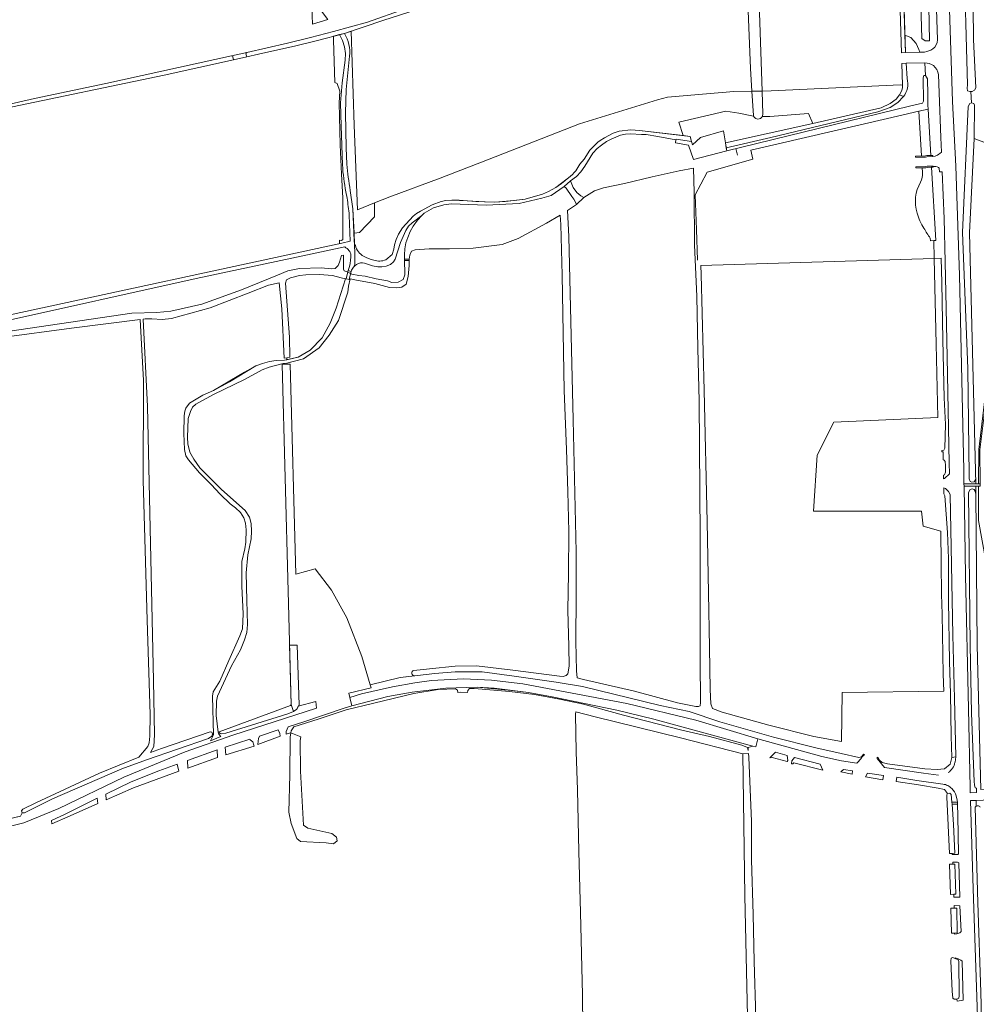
# Model space of a CAD drawing. Header units: metres. Extents: x 209813 to 223847, y 571801 to 587119.
# Tile 313 of 656: x 221085 to 221449, y 576456 to 576831. Entities that reach past the tile are written whole.
import ezdxf

# ---------------------------------------------------------------- set-up
doc = ezdxf.new("R2010")
doc.units = ezdxf.units.M
for name, color, linetype, lineweight in [('B-RO-GK-BESCHOEIING-G', 8, 'GK-BESCHOEIING', 0), ('B-RO-GK-KADEMUUR-G', 8, 'Continuous', 0), ('B-RO-GR-BEPLANTING_CULTUUR_BOSPLANTSOEN-GV', 8, 'Continuous', 0), ('B-RO-GR-BEPLANTING_CULTUUR_HEESTERS-GV', 8, 'Continuous', 0), ('B-RO-GR-BOS_GEMENGD-GV', 8, 'Continuous', 0), ('B-RO-GR-GRAS-GV', 8, 'Continuous', 0), ('B-RO-IE-TERREINAFSCHEIDING_KUNSTMATIG_MUUR-GV', 8, 'Continuous', 0), ('B-RO-KW-KUNSTWERK_DEK-GV', 8, 'Continuous', 0), ('B-RO-KW-KUNSTWERK_STUW-G', 8, 'Continuous', 0), ('B-RO-KW-KUNSTWERK_STUW-GV', 8, 'Continuous', 0), ('B-RO-OG-TERREIN_CULTUURSCHEIDING-GV', 8, 'Continuous', 0), ('B-RO-OG-WATER_GREPPEL-GV', 8, 'Continuous', 0), ('B-RO-OG-WEG-GV', 8, 'Continuous', 0), ('B-RO-VH-VERHARDING_HALFVERHARDING-GV', 8, 'Continuous', 0), ('B-RO-VH-VERHARDING_OPEN-GV', 8, 'Continuous', 0), ('B-RO-VH-VERHARDING_PUIN-GV', 8, 'Continuous', 0), ('B-RO-VH-VERHARDING_STRAATBAKSTEEN-GV', 8, 'Continuous', 0), ('B-RO-VH-VERHARDING_TEGEL-GV', 8, 'Continuous', 0)]:
    doc.layers.add(name, color=color, linetype=linetype, lineweight=lineweight)
doc.linetypes.add('GK-BESCHOEIING', pattern='A,30,-5,[1,NLCS.shx,S=1,R=0,X=0,Y=0],-5', length=40)

msp = doc.modelspace()

# ---------------------------------------------------------------- linework, layer by layer
at = {"layer": 'B-RO-GK-BESCHOEIING-G', "flags": 128}
for points in [[(221440.095, 576513.291), (221439.086, 576513.231), (221438.096, 576534.784), (221438.017, 576535.57), (221438.222, 576536.002)], [(221440.691, 576497.717), (221439.511, 576497.695), (221439.129, 576509.273), (221440.348, 576509.256)], [(221440.956, 576482.963), (221439.823, 576482.945), (221439.646, 576492.399), (221440.881, 576492.392)], [(221441.929, 576457.744), (221440.842, 576457.75), (221440.309, 576458.104), (221440.091, 576460.745), (221439.643, 576472.323), (221439.7, 576473.425), (221440.235, 576473.622), (221441.298, 576473.184)]]:
    msp.add_lwpolyline(points, dxfattribs=at)
at = {"layer": 'B-RO-GK-KADEMUUR-G', "flags": 128}
for points in [[(221430.919, 576797.128), (221427.336, 576796.299)], [(221431.983, 576779.388), (221430.919, 576797.128)], [(221415.474, 576793.543), (221363.335, 576781.464)], [(221427.336, 576796.299), (221415.474, 576793.543)], [(221427.336, 576796.299), (221428.377, 576779.246)], [(221363.335, 576781.464), (221364.107, 576778.096), (221346.696, 576773.079), (221344.312, 576768.507)], [(221428.78, 576772.896), (221428.68, 576774.805)], [(221432.253, 576774.935), (221433.931, 576747.05)], [(221344.312, 576768.507), (221342.194, 576764.445), (221342.605, 576751.166), (221343.062, 576739.469)], [(221433.123, 576747.002), (221431.839, 576746.926), (221431.765, 576747.962)], [(221433.931, 576747.05), (221433.123, 576747.002)]]:
    msp.add_lwpolyline(points, dxfattribs=at)
at = {"layer": 'B-RO-GK-KADEMUUR-G'}
for points in [[(221428.04, 576769.297, 0.1165151), (221428.78, 576772.896)], [(221426.755, 576757.474, -0.2073315), (221428.04, 576769.297)], [(221429.354, 576751.67, -0.0841898), (221426.755, 576757.474)], [(221431.765, 576747.962, -0.0319232), (221429.354, 576751.67)]]:
    msp.add_lwpolyline(points, format="xyb", dxfattribs=at)
at = {"layer": 'B-RO-GR-BEPLANTING_CULTUUR_BOSPLANTSOEN-GV', "flags": 128}
for points in [[(221202.118, 576831.25), (221199.692, 576834.53), (221198.297, 576837.806), (221197.862, 576839.355), (221197.298, 576842.929), (221197.442, 576851.868), (221197.817, 576859.69), (221199.449, 576869.415), (221199.831, 576873.715), (221199.83, 576875.835), (221199.606, 576877.956), (221198.652, 576882.648), (221197.281, 576891.438), (221195.325, 576900.839), (221194.771, 576905.735), (221194.007, 576905.82), (221193.799, 576905.801), (221194.693, 576879.181), (221194.979, 576869.704), (221196.153, 576832.84), (221196.288, 576829.475)], [(221450.164, 576654.201), (221450.223, 576667.277), (221455.592, 576712.37), (221454.274, 576754.377), (221452.847, 576784.25), (221448.429, 576785.915), (221446.71, 576749.952), (221449.058, 576654.206)], [(221449.147, 576650.349), (221449.657, 576592.714), (221450.974, 576537.673), (221456.964, 576537.775), (221458.134, 576602.18), (221452.917, 576624.721), (221450.102, 576640.276), (221450.161, 576653.339), (221449.079, 576653.336)]]:
    msp.add_lwpolyline(points, close=True, dxfattribs=at)
for points in [[(221210.71, 576766.095), (221211.629, 576759.098), (221212.143, 576749.785), (221214.206, 576750.129), (221219.988, 576756.11), (221219.988, 576761.383), (221213.405, 576758.765), (221212.197, 576790.997), (221211.061, 576826.835), (221208.471, 576825.954)], [(221206.609, 576825.584), (221204.284, 576824.953), (221204.313, 576823.46), (221204.821, 576807.278), (221205.643, 576806.908), (221206.675, 576803.955), (221206.423, 576799.481), (221206.843, 576783.546), (221207.399, 576772.327), (221207.805, 576763.272), (221207.897, 576747.377), (221207.312, 576747.041), (221206.592, 576747.215), (221206.629, 576745.86), (221207.469, 576746.042)], [(221207.73, 576775.835), (221207.201, 576790.744), (221207.005, 576799.554), (221207.561, 576807.171), (221208.704, 576815.788)], [(221210.446, 576817.282), (221209.139, 576804.581), (221208.832, 576795.718), (221209.194, 576782.331), (221209.426, 576776.174)], [(221423.871, 576798.189), (221428.773, 576799.38), (221429.177, 576800.19), (221429.098, 576809.099), (221429.311, 576809.926), (221429.995, 576809.983), (221429.665, 576814.765), (221422.609, 576814.585), (221422.894, 576808.758)], [(221421.499, 576801.874), (221419.404, 576799.64), (221416.528, 576797.723), (221411.793, 576796.044), (221370.981, 576786.276), (221353.987, 576782.313), (221354.154, 576781.254), (221423.871, 576798.189)], [(221209.457, 576763.219), (221209.021, 576765.615)], [(221207.469, 576746.042), (221210.609, 576746.765), (221210.302, 576756.63)], [(221231.407, 576739.896), (221231.371, 576741.601), (221231.484, 576743.911), (221231.914, 576746.187), (221232.583, 576748.222), (221233.57, 576750.398), (221234.717, 576752.509), (221236.327, 576754.777), (221238.026, 576756.558), (221234.328, 576753.819), (221232.948, 576752.538), (221231.9, 576750.841), (221229.907, 576746.202), (221227.864, 576739.859), (221227.226, 576738.909), (221226.081, 576737.879), (221224.411, 576737.244), (221222.745, 576736.959), (221221.165, 576736.972), (221219.235, 576737.366), (221216.174, 576738.341)], [(221209.865, 576743.641), (221209.467, 576743.981), (221209.026, 576744.265), (221208.623, 576744.572), (221194.4, 576741.597), (221152.009, 576732.564), (221076.526, 576715.754)], [(221076.546, 576711.866), (221127.484, 576719.355), (221136.935, 576719.574), (221142.325, 576720.061), (221154.074, 576722.765), (221169.268, 576728.265), (221182.934, 576733.839), (221186.929, 576735.42), (221191.318, 576736.345), (221199.591, 576736.604), (221203.604, 576736.24), (221204.896, 576736.39), (221206.051, 576737.497), (221206.618, 576738.72), (221207.353, 576741.249), (221208.072, 576741.403), (221208.113, 576736.048), (221208.427, 576735.424), (221209.556, 576735.082), (221209.721, 576734.989)], [(221211.031, 576735.25), (221209.847, 576735.544), (221209.721, 576734.989), (221211.238, 576734.129), (221214.023, 576733.631), (221216.412, 576733.391), (221220.565, 576732.452), (221224.909, 576731.624), (221226.594, 576731.054), (221229.001, 576731.085), (221230.825, 576732.187), (221231.476, 576733.967), (221231.407, 576739.896)], [(221209.847, 576735.544), (221210.413, 576737.111)], [(221213.087, 576737.867), (221212.42, 576737.318), (221211.934, 576736.812)]]:
    msp.add_lwpolyline(points, dxfattribs=at)
at = {"layer": 'B-RO-GR-BEPLANTING_CULTUUR_BOSPLANTSOEN-GV'}
for points in [[(221208.763, 576819.174, 0.1107368), (221206.609, 576825.584)], [(221208.471, 576825.954, -0.1585276), (221210.446, 576817.282)], [(221208.704, 576815.788, 0.0570027), (221208.763, 576819.174)], [(221209.021, 576765.615, -0.0323898), (221207.73, 576775.835)], [(221210.856, 576741.947, 0.1301295), (221209.865, 576743.641)], [(221210.413, 576737.111, 0.0692968), (221210.856, 576741.947)]]:
    msp.add_lwpolyline(points, format="xyb", dxfattribs=at)
at = {"layer": 'B-RO-GR-BEPLANTING_CULTUUR_HEESTERS-GV', "flags": 128}
msp.add_lwpolyline([(221422.103, 576825.348), (221422.304, 576818.651), (221427.714, 576818.834), (221427.452, 576819.797), (221426.43, 576822.097), (221424.385, 576824.397)], close=True, dxfattribs=at)
for points in [[(221421.178, 576806.287), (221420.393, 576806.421), (221371.166, 576804.066), (221367.635, 576804.005)], [(221367.635, 576804.005), (221367.934, 576795.183)], [(221367.689, 576794.247), (221370.626, 576794.247), (221385.384, 576795.409), (221387.011, 576791.69), (221413.052, 576797.602), (221416.44, 576799.32), (221418.73, 576800.942), (221420, 576802.613)], [(221364.409, 576794.412), (221358.773, 576795.641), (221353.892, 576796.338), (221335.88, 576792.155), (221337.513, 576787.051), (221340.253, 576786.728), (221340.749, 576784.828)], [(221340.749, 576784.828), (221341.186, 576783.55), (221344.202, 576786.349), (221352.953, 576788.883), (221353.681, 576784.258), (221387.011, 576791.69)], [(221340.749, 576784.828), (221334.939, 576785.683), (221334.809, 576785.429), (221334.705, 576784.282), (221339.655, 576783.418), (221341.464, 576777.875), (221354.154, 576781.254), (221353.681, 576784.258)]]:
    msp.add_lwpolyline(points, dxfattribs=at)
at = {"layer": 'B-RO-GR-BEPLANTING_CULTUUR_HEESTERS-GV'}
msp.add_arc((221366.091, 576795.161), 1.841, 203.99211, 0.96341, dxfattribs=at)
at = {"layer": 'B-RO-GR-BOS_GEMENGD-GV', "flags": 128}
for points in [[(221293.442, 576758.514), (221294.061, 576748.493), (221294.718, 576716.085), (221295.63, 576678.682), (221296.732, 576628.366), (221296.766, 576611.746), (221296.71, 576594.075), (221296.894, 576582.899), (221297.212, 576580.242), (221299.546, 576579.576), (221319.013, 576575.217), (221335.438, 576570.676), (221342.362, 576569.365), (221343.363, 576569.292), (221344, 576569.589), (221344.241, 576570.84), (221344.021, 576587.027), (221344.029, 576610.628), (221344.103, 576634.195), (221343.711, 576685.893), (221343.129, 576705.823), (221342.748, 576725.852), (221341.896, 576745.3), (221341.731, 576765.294), (221341.449, 576774.664), (221336.094, 576773.547), (221325.783, 576771.295), (221315.152, 576768.79), (221307.156, 576767.158), (221303.737, 576765.972), (221299.671, 576763.387), (221296.863, 576760.794)], [(221186.504, 576701.545), (221190.821, 576702.528), (221195.474, 576705.198), (221199.973, 576709.926), (221203.024, 576715.494), (221205.388, 576721.214), (221208.927, 576732.44), (221207.293, 576732.835), (221203.952, 576733.624), (221199.015, 576734.026), (221193.787, 576733.968), (221191.347, 576733.635), (221187.962, 576732.783), (221186.363, 576732.014), (221185.956, 576730.79), (221187.56, 576710.205), (221187.696, 576702.507), (221186.479, 576702.29)]]:
    msp.add_lwpolyline(points, close=True, dxfattribs=at)
for points in [[(221234.952, 576583.124), (221240.877, 576583.753), (221250.704, 576584.713), (221258.856, 576584.814), (221272.693, 576583.228), (221290.451, 576580.867), (221291.803, 576580.792), (221293.042, 576581.169), (221293.613, 576581.783), (221294.065, 576584.754), (221294.01, 576592.203), (221293.575, 576606.103), (221293.893, 576620.031), (221293.955, 576636.049), (221293.612, 576651.351), (221293.107, 576667.389), (221292.273, 576689.809), (221291.484, 576733.809), (221290.982, 576753.188), (221290.653, 576756.656), (221285.513, 576753.593), (221274.698, 576747.791), (221268.61, 576745.492), (221257.541, 576744.138), (221248.566, 576743.82), (221240.71, 576743.877), (221235.433, 576743.485), (221234.09, 576742.936), (221233.458, 576741.427), (221233.112, 576739.916), (221233.19, 576737.477), (221232.729, 576733.241), (221232.055, 576730.33), (221230.406, 576729.258), (221228.348, 576729.002), (221225.592, 576729.149), (221220.041, 576730.576), (221212.498, 576732.08), (221210.705, 576732.363), (221210.026, 576729.612), (221209.803, 576727.335), (221206.227, 576716.562), (221202.643, 576710.918), (221198.829, 576706.113), (221192.88, 576701.842), (221186.553, 576700.295), (221186.56, 576699.861), (221187.829, 576699.911), (221189.891, 576619.801), (221197.354, 576621.859), (221203.489, 576613.633), (221209.345, 576603.175), (221215.062, 576588.395), (221218.277, 576577.646), (221229.766, 576580.378), (221235.262, 576581.004)], [(221186.479, 576702.29), (221185.462, 576702.109), (221184.562, 576720.935), (221183.597, 576730.823), (221179.528, 576729.991), (221171.824, 576726.924), (221157.267, 576721.355), (221142.624, 576717.318), (221138.956, 576716.882), (221135.133, 576717.149), (221132.583, 576717.096), (221131.829, 576717.015), (221133.374, 576683.698), (221135.737, 576579.208), (221136.133, 576558.555), (221135.859, 576554.078), (221134.592, 576551.849), (221138.75, 576553.343), (221157.251, 576559.734), (221157.918, 576559.529), (221158.164, 576558.876), (221158.047, 576558.281), (221158.595, 576558.469), (221158.193, 576573.225), (221158.419, 576574.948), (221160.927, 576579.039), (221164.457, 576586.813), (221168.623, 576596.325), (221169.61, 576599.011), (221169.86, 576604.657), (221169.347, 576615.255), (221169.322, 576624.651), (221170.535, 576629.472), (221170.889, 576632.049), (221171.042, 576636.746), (221170.795, 576639.214), (221170.151, 576641.24), (221168.875, 576643.284), (221166.934, 576645.06), (221164.865, 576646.63), (221161.173, 576650.261), (221157.638, 576653.955), (221153.252, 576658.409), (221149.008, 576663.338), (221148.047, 576664.938), (221147.578, 576667.312), (221147.292, 576673.37), (221147.45, 576680.155), (221147.707, 576681.91), (221148.042, 576683.048), (221149.407, 576685.038), (221154.57, 576688.063), (221158.608, 576689.856), (221170.439, 576696.835), (221174.747, 576699.198), (221177.232, 576700.173), (221179.907, 576700.926), (221182.502, 576701.268), (221185.602, 576701.339), (221186.504, 576701.545)], [(221186.553, 576700.295), (221186.016, 576700.164), (221185.172, 576700.123), (221179.775, 576698.743), (221177.132, 576697.721), (221170.369, 576694.004), (221158.62, 576688.243), (221151.873, 576684.573), (221150.621, 576683.453), (221149.748, 576681.874), (221148.871, 576679.139), (221148.665, 576671.848), (221148.77, 576669.555), (221149.616, 576666.31), (221151.097, 576663.665), (221153.335, 576660.323), (221161.636, 576652.095), (221170.585, 576644.134), (221172.271, 576641.52), (221172.867, 576639.13), (221173.097, 576636.188), (221172.916, 576633.231), (221171.653, 576627.176), (221170.988, 576620.297), (221171.296, 576609.81), (221171.496, 576600.557), (221171.267, 576597.536), (221170.438, 576594.77), (221168.911, 576590.978), (221165.464, 576584.817), (221160.06, 576573.315), (221159.692, 576571.355), (221159.631, 576565.914), (221160.297, 576559.507), (221160.443, 576559.12), (221160.802, 576559.348), (221160.677, 576559.727), (221187.952, 576569.723), (221188.127, 576570.071), (221184.76, 576699.791), (221186.56, 576699.861)]]:
    msp.add_lwpolyline(points, dxfattribs=at)
at = {"layer": 'B-RO-GR-BOS_GEMENGD-GV'}
msp.add_lwpolyline([(221235.262, 576581.004, -0.9471953), (221234.952, 576583.124)], format="xyb", dxfattribs=at)
at = {"layer": 'B-RO-GR-GRAS-GV', "flags": 128}
for points in [[(221398.196, 576574.727), (221436.879, 576575.126), (221436.707, 576581.661), (221436.259, 576604.513), (221435.988, 576612.181), (221435.924, 576623.807), (221435.812, 576636.201), (221429.105, 576638.053), (221428.364, 576643.819), (221387.234, 576643.875), (221388.694, 576665.234), (221395.005, 576677.815), (221434.623, 576679.525), (221433.953, 576707.467), (221433.213, 576740.158), (221344.331, 576737.516), (221344.434, 576734.027), (221345.556, 576689.874), (221346.708, 576639.742), (221347.181, 576612.68), (221347.641, 576591.832), (221347.896, 576575.862), (221348.164, 576570.416), (221348.771, 576568.575), (221352.403, 576567.133), (221370.213, 576562.216), (221387.312, 576557.887), (221397.932, 576555.942)], [(221085.62, 576528.823), (221085.341, 576529.509), (221085.863, 576530.157), (221090.909, 576532.571), (221115.071, 576543.86), (221130.13, 576550.023), (221133.593, 576554.144), (221134.043, 576555.529), (221134.367, 576558.063), (221134.497, 576566.279), (221133.251, 576602.259), (221131.816, 576655.649), (221131.887, 576693.67), (221130.573, 576716.879), (221104.478, 576713.593), (221077.871, 576710.008), (221062.72, 576708.38), (221044.658, 576705.148), (221035.823, 576703.513), (221039.739, 576687.082), (221047.076, 576653.321), (221073.83, 576524.869), (221077.416, 576525.737), (221085.061, 576527.495)], [(221366.089, 576290.363), (221365.639, 576314.472), (221364.304, 576353.589), (221361.129, 576497.099), (221360.276, 576551.335), (221336.544, 576557.424), (221304.088, 576565.351), (221296.679, 576567.315), (221296.532, 576566.37), (221296.78, 576552.09), (221297.328, 576537.54), (221297.755, 576514.007), (221298.501, 576490.755), (221299.248, 576459.371), (221299.518, 576434.836), (221300.139, 576410.183), (221300.64, 576387.952), (221300.959, 576368.677), (221301.93, 576338.46), (221302.86, 576312.502), (221302.441, 576312.138), (221303.16, 576289.922), (221333.354, 576290.041), (221359.827, 576290.467)]]:
    msp.add_lwpolyline(points, close=True, dxfattribs=at)
at = {"layer": 'B-RO-IE-TERREINAFSCHEIDING_KUNSTMATIG_MUUR-GV', "flags": 128}
for points in [[(221429.887, 576779.305), (221426.145, 576779.158), (221426.167, 576778.785), (221429.922, 576778.823), (221430.483, 576778.953), (221432.728, 576779.04), (221432.695, 576779.416), (221430.461, 576779.427)], [(221426.264, 576775.085), (221426.278, 576774.717), (221430.059, 576774.753), (221430.632, 576774.876), (221432.863, 576774.957), (221432.845, 576775.328), (221430.613, 576775.352), (221430.038, 576775.224)]]:
    msp.add_lwpolyline(points, close=True, dxfattribs=at)
at = {"layer": 'B-RO-KW-KUNSTWERK_DEK-GV', "flags": 128}
for points in [[(221296.863, 576760.794), (221299.671, 576763.387), (221298.528, 576764.081), (221297.087, 576765.334), (221295.699, 576767.241), (221294.633, 576769.719), (221292.195, 576767.553), (221292.924, 576766.926), (221295.148, 576763.755), (221295.905, 576762.761), (221296.818, 576761.145)], [(221210.271, 576732.199), (221211.031, 576735.25), (221209.847, 576735.544), (221209.143, 576732.438)]]:
    msp.add_lwpolyline(points, close=True, dxfattribs=at)
at = {"layer": 'B-RO-KW-KUNSTWERK_STUW-G', "flags": 128}
msp.add_lwpolyline([(221357.635, 576782.1), (221358.259, 576779.502)], dxfattribs=at)
at = {"layer": 'B-RO-KW-KUNSTWERK_STUW-GV', "flags": 128}
msp.add_lwpolyline([(221231.424, 576739.369), (221233.129, 576739.369), (221233.112, 576739.916), (221231.407, 576739.896)], close=True, dxfattribs=at)
at = {"layer": 'B-RO-OG-TERREIN_CULTUURSCHEIDING-GV', "flags": 128}
for points in [[(221430.225, 576867.614), (221427.193, 576865.653), (221427.448, 576862.717), (221428.982, 576863.556), (221430.647, 576862.747), (221431.478, 576823.216), (221429.818, 576823.16), (221428.472, 576824.029), (221427.89, 576846.036), (221421.46, 576846.839), (221422.103, 576825.348), (221424.385, 576824.397), (221426.43, 576822.097), (221427.452, 576819.797), (221427.714, 576818.834), (221429.566, 576818.897)], [(221434.49, 576823.576), (221434.024, 576839.143), (221433.563, 576858.299), (221433.194, 576858.304)], [(221429.665, 576814.765), (221429.995, 576809.983), (221430.673, 576808.705), (221430.789, 576802.696), (221430.855, 576798.68), (221430.919, 576797.128), (221431.983, 576779.388), (221432.695, 576779.416), (221432.726, 576779.059), (221433.648, 576779.205)], [(221435.41, 576780.164), (221436.014, 576780.677), (221435.796, 576786.268), (221435.187, 576803.35), (221434.889, 576810.267)], [(221224.293, 576739.655), (221226.693, 576741.697), (221227.275, 576743.687), (221227.574, 576745.39), (221228.242, 576747.457), (221229.117, 576749.41), (221230.569, 576751.854), (221234.728, 576756.27), (221235.963, 576757.297), (221237.452, 576758.259), (221241.898, 576760.569), (221245.366, 576761.851), (221247.154, 576762.252), (221249.386, 576762.411), (221255.249, 576762.21), (221261.907, 576761.795), (221265.826, 576761.687), (221273.193, 576762.256), (221277.388, 576762.799), (221284.015, 576764.711), (221286.301, 576765.715), (221289.037, 576767.209), (221293.412, 576770.588), (221294.694, 576771.551), (221295.368, 576772.151), (221295.979, 576772.928), (221296.637, 576773.64), (221298.249, 576776.131), (221299.792, 576778.016), (221302, 576781.442), (221305.114, 576784.479), (221305.995, 576785.19), (221307.644, 576786.23), (221310.908, 576787.959), (221313.128, 576788.708), (221317.641, 576789.186), (221320.971, 576789.002), (221337.513, 576787.051), (221335.88, 576792.155), (221353.892, 576796.338), (221358.773, 576795.641), (221364.409, 576794.412), (221364.327, 576794.63), (221363.735, 576803.938), (221356.886, 576803.819), (221331.628, 576801.706), (221327.764, 576800.619), (221298.025, 576791.542), (221262.999, 576777.831), (221244.918, 576770.856), (221225.832, 576763.708), (221219.988, 576761.383), (221219.988, 576756.11), (221214.206, 576750.129), (221212.143, 576749.785)], [(221433.362, 576775.286), (221432.847, 576775.286), (221432.863, 576774.957), (221432.253, 576774.935), (221433.931, 576747.05), (221433.123, 576747.002), (221433.213, 576740.158), (221435.903, 576740.238), (221436.181, 576730.938), (221436.502, 576709.189), (221437.104, 576686.987), (221437.494, 576676.863), (221437.34, 576667.828), (221436.918, 576667.129), (221436.13, 576666.944), (221436.149, 576666.411), (221436.646, 576666.446), (221436.694, 576663.369)], [(221436.694, 576663.369), (221437.079, 576663.303), (221437.427, 576662.816), (221437.567, 576661.212), (221437.502, 576658.673), (221437.129, 576657.673), (221436.789, 576657.492), (221436.81, 576656.172), (221437.236, 576656.276), (221439.11, 576658.08), (221439.014, 576662.099), (221438.206, 576702.532), (221437.778, 576721.184), (221437.434, 576738.932), (221437.006, 576755.393), (221436.306, 576773.217), (221435.225, 576773.209), (221435.197, 576774.663)], [(221212.143, 576749.785), (221212.284, 576745.564), (221212.681, 576745.095)]]:
    msp.add_lwpolyline(points, dxfattribs=at)
at = {"layer": 'B-RO-OG-TERREIN_CULTUURSCHEIDING-GV'}
for points in [[(221432.713, 576820.094, 0.2169101), (221434.49, 576823.576)], [(221429.566, 576818.897, 0.1349802), (221432.713, 576820.094)], [(221432.934, 576813.765, 0.1296431), (221429.665, 576814.765)], [(221434.889, 576810.267, 0.1928151), (221432.934, 576813.765)], [(221433.648, 576779.205, 0.0288245), (221434.181, 576779.416)], [(221434.181, 576779.416, 0.0164595), (221434.567, 576779.618)], [(221434.567, 576779.618, 0.0221745), (221435.41, 576780.164)], [(221434.391, 576775.07, 0.0751434), (221433.362, 576775.286)], [(221434.838, 576774.891, 0.0212121), (221434.391, 576775.07)], [(221435.197, 576774.663, 0.0431042), (221434.838, 576774.891)]]:
    msp.add_lwpolyline(points, format="xyb", dxfattribs=at)
at = {"layer": 'B-RO-OG-TERREIN_CULTUURSCHEIDING-GV', "flags": 128}
msp.add_lwpolyline([(221436.902, 576650.458), (221437.281, 576649.689), (221438.3, 576635.669), (221438.641, 576625.778), (221438.761, 576609.593), (221439.091, 576586.524), (221439.418, 576574.229), (221439.722, 576558.042), (221439.937, 576549.859), (221441.517, 576550.115), (221440.95, 576572.418), (221440.403, 576596.496), (221439.297, 576650.222), (221438.711, 576651.258), (221438.206, 576651.861), (221437.527, 576652.463), (221436.865, 576652.775)], close=True, dxfattribs=at)
at = {"layer": 'B-RO-OG-WATER_GREPPEL-GV', "flags": 128}
for points in [[(221362.2, 576837.648), (221363.183, 576812.604), (221363.735, 576803.938)], [(221363.735, 576803.938), (221367.635, 576804.005), (221366.497, 576837.615)]]:
    msp.add_lwpolyline(points, dxfattribs=at)
for points in [[(221188.127, 576570.071), (221189.117, 576567.474), (221190.29, 576568.373), (221191.179, 576570), (221190.521, 576592.768), (221187.538, 576592.763)], [(221191.853, 576557.795), (221188.026, 576559.354), (221187.744, 576557.686), (221187.707, 576543.224), (221187.288, 576529.098), (221188.214, 576524.767), (221190.318, 576519.009), (221191.78, 576517.848), (221201.48, 576517.356), (221204.367, 576517.005), (221205.693, 576518.082), (221205.401, 576519.52), (221203.639, 576520.9), (221194.533, 576522.975), (221192.887, 576524.138), (221191.724, 576544.736), (221191.61, 576556.377)], [(221368.439, 576313.487), (221368.038, 576324.646), (221366.931, 576371.238), (221366.581, 576388.126), (221365.91, 576404.332), (221365.404, 576431.494), (221365.433, 576439.127), (221365.252, 576450.77), (221364.595, 576472.104), (221364.285, 576490.045), (221363.675, 576510.81), (221363.562, 576525.526), (221362.64, 576549.968), (221362.533, 576551.453), (221360.276, 576551.335), (221361.129, 576497.099), (221364.304, 576353.589), (221365.639, 576314.472), (221366.083, 576313.317), (221367.317, 576312.975)]]:
    msp.add_lwpolyline(points, close=True, dxfattribs=at)
at = {"layer": 'B-RO-OG-WEG-GV', "flags": 128}
for points in [[(221447.273, 576803.864), (221446.781, 576803.863), (221445.93, 576804.126), (221445.755, 576805.134), (221445.878, 576806.444), (221444.504, 576857.826)], [(221447.926, 576848.363), (221448.191, 576823.629), (221449.052, 576805.202), (221448.594, 576804.354), (221447.764, 576803.865), (221447.273, 576803.864), (221447.463, 576799.536), (221448.315, 576799.208), (221448.623, 576798.601), (221448.429, 576785.915), (221452.847, 576784.25), (221454.274, 576754.377), (221455.592, 576712.37), (221450.223, 576667.277), (221450.164, 576654.201), (221450.778, 576654.199), (221450.657, 576667.202), (221453.4, 576689.576), (221456.738, 576712.479), (221457.075, 576717.65), (221455.991, 576754.237), (221453.303, 576848.694)], [(221438.968, 576839.041), (221440.255, 576800.058), (221441.476, 576775.369), (221442.897, 576733.829), (221444.519, 576659.391), (221444.605, 576654.223), (221449.058, 576654.206), (221449.015, 576655.965), (221448.786, 576655.366), (221448.51, 576655.033), (221447.6, 576654.852), (221446.924, 576655.149), (221446.623, 576656.084), (221446.564, 576657.433), (221446.056, 576698.245), (221444.005, 576750.012), (221446.134, 576798.115), (221446.769, 576799.214), (221447.463, 576799.536)], [(221008.447, 576511.607), (221044.363, 576516.912), (221072.821, 576521.703), (221086.32, 576524.914), (221099.667, 576530.467), (221124.432, 576542.398), (221147.736, 576551.992), (221165.972, 576558.45), (221197.831, 576568.696), (221197.521, 576571.223), (221190.902, 576569.493), (221190.29, 576568.373), (221189.117, 576567.474)], [(221189.117, 576567.474), (221186.885, 576566.547), (221163.238, 576559.199), (221161.624, 576558.887), (221161.086, 576559.031), (221160.89, 576559.25), (221160.443, 576559.12), (221160.548, 576558.842), (221161.432, 576557.907), (221157.458, 576556.208), (221158.595, 576558.469), (221158.047, 576558.281), (221157.991, 576557.992), (221156.667, 576557.183), (221133.088, 576549.037), (221123.582, 576545.608), (221097.276, 576534.141), (221086.522, 576528.834), (221085.62, 576528.823), (221085.061, 576527.495), (221075.87, 576525.32)], [(221441.176, 576548.128), (221441.517, 576550.115), (221439.937, 576549.859), (221439.374, 576547.287), (221437.126, 576545.63), (221434.368, 576545.329), (221429.625, 576545.525), (221415.423, 576547.497), (221413.371, 576547.994), (221412.425, 576548.885), (221411.862, 576549.707), (221411.869, 576549.928), (221411.47, 576549.959), (221411.489, 576549.563), (221414.34, 576546.139)], [(221414.34, 576546.139), (221429.231, 576543.976), (221434.903, 576543.2)], [(221436.538, 576539.72), (221426.642, 576541.165), (221419.015, 576542.344), (221418.741, 576540.7), (221427.325, 576539.415), (221434.756, 576538.213), (221437.117, 576537.73), (221438.271, 576536.103), (221439.191, 576536.298), (221439.739, 576535.793), (221440.014, 576532.86), (221442.074, 576532.88)], [(221442.074, 576532.88), (221442.05, 576533.614), (221441.63, 576535.219)], [(221469.611, 576185.453), (221468.522, 576222.953), (221469.428, 576251.844), (221469.122, 576308.044), (221467.682, 576358.063), (221465.606, 576427.762), (221464.163, 576478.259), (221463.272, 576507.129), (221462.59, 576531.369), (221462.484, 576534.047), (221462.301, 576534.141), (221449.288, 576533.555)], [(221449.219, 576531.302), (221449.288, 576533.555), (221447.108, 576533.457)], [(221447.108, 576533.457), (221448.132, 576499.839), (221450.331, 576432.344), (221452.964, 576347.181), (221455.438, 576262.113), (221456.726, 576210.626), (221457.579, 576162.557), (221457.936, 576140.194), (221458.703, 576114.5), (221458.94, 576114.515), (221458.795, 576108.725), (221459.364, 576108.614), (221459.413, 576108.452), (221460.318, 576108.393), (221459.615, 576144.066), (221459.372, 576166.948)], [(221457.717, 576250.911), (221457.268, 576250.935), (221456.445, 576264.389), (221456.368, 576276.822), (221455.411, 576308.175), (221454.403, 576335.637), (221453.663, 576360.628), (221452.193, 576415.305), (221451.077, 576460.388), (221449.839, 576494.494), (221448.845, 576530.957)]]:
    msp.add_lwpolyline(points, dxfattribs=at)
for points in [[(221444.62, 576653.324), (221445.184, 576619.294), (221446.347, 576568.472), (221446.957, 576538.403), (221447.017, 576536.448), (221449.38, 576536.539), (221449.429, 576538.149), (221448.895, 576538.329), (221448.57, 576539.417), (221448.458, 576540.788), (221447.516, 576566.77), (221446.952, 576592.774), (221446.357, 576650.941), (221446.992, 576652.04), (221447.686, 576652.362), (221448.538, 576652.034), (221448.846, 576651.427), (221449.147, 576650.349), (221449.079, 576653.336)], [(221397.826, 576551.426), (221388.083, 576553.607), (221371.939, 576557.663), (221351.513, 576563.464), (221339.828, 576567.376), (221328.868, 576569.679), (221299.23, 576576.906), (221289.151, 576578.603), (221273.197, 576580.853), (221260.98, 576582.53), (221250.692, 576582.591), (221242.87, 576581.87), (221229.766, 576580.378), (221218.277, 576577.646), (221218.627, 576576.474), (221210.214, 576574.449), (221210.571, 576572.793), (221214.993, 576574.215), (221226.767, 576576.813), (221235.28, 576578.312), (221241.72, 576579.309), (221253.868, 576579.898), (221264.544, 576579.43), (221276.434, 576577.994), (221316.053, 576570.421), (221342.389, 576564.143), (221365.993, 576556.99), (221390.422, 576550.33), (221397.937, 576548.66), (221403.823, 576547.717), (221405.578, 576549.583), (221405.464, 576549.703), (221406.57, 576550.851), (221406.806, 576550.923), (221406.308, 576551.16), (221405.501, 576550.146), (221404.564, 576549.917)], [(221211.273, 576569.534), (221208.749, 576568.884), (221192.983, 576563.543), (221186.971, 576561.596), (221186.237, 576559.794), (221186.215, 576558.801), (221186.987, 576559.088), (221188.026, 576559.354), (221188.142, 576560.039), (221189.254, 576561.635), (221198.439, 576564.536), (221209.099, 576568.096), (221219.719, 576570.571), (221234.905, 576574.355), (221244.183, 576575.835), (221250.831, 576576.046), (221251.529, 576575.558), (221251.646, 576574.731), (221252.574, 576574.773), (221255.374, 576574.672), (221255.476, 576575.414), (221256.132, 576576.145), (221257.953, 576576.234), (221271.442, 576575.051), (221280.972, 576573.875), (221290.399, 576572.131), (221299.574, 576570.189), (221314.848, 576565.989), (221337.129, 576560.31), (221347.655, 576557.942), (221359.961, 576554.561), (221362.078, 576553.763), (221362.345, 576552.595), (221362.342, 576553.765), (221364.146, 576554.227), (221326.343, 576564.444), (221312.283, 576567.915), (221287.605, 576573.002), (221278.625, 576574.684), (221265.501, 576576.264), (221259.096, 576576.754), (221247.169, 576576.275), (221234.244, 576574.835), (221224.971, 576573.148)], [(221183.254, 576560.393), (221176.046, 576558.058), (221175.76, 576557.193), (221175.599, 576556.15), (221175.525, 576554.829), (221184.037, 576557.992), (221183.91, 576559.041)], [(221163.056, 576553.852), (221163.281, 576550.854), (221174.023, 576554.27), (221173.982, 576554.619), (221173.59, 576555.885), (221172.595, 576556.6), (221172.41, 576556.881)], [(221159.947, 576552.845), (221148.616, 576548.809), (221148.755, 576545.861), (221160.101, 576549.849)], [(221372.76, 576551.878), (221370.624, 576549.735), (221371.477, 576549.871), (221377.165, 576548.425), (221377.498, 576548.721), (221377.26, 576550.663)], [(221390.79, 576545.015), (221389.731, 576547.363), (221380.048, 576549.916), (221379.047, 576548.602), (221378.833, 576547.442), (221379.313, 576547.464), (221379.722, 576547.804)], [(221144.717, 576547.374), (221137.787, 576544.787), (221127.243, 576540.588), (221117.527, 576535.943), (221117.677, 576533.724), (221128.035, 576538.287), (221145.418, 576544.641)], [(221397.628, 576544.429), (221401.96, 576543.52), (221402.123, 576544.813), (221398.696, 576545.354)], [(221407.857, 576543.957), (221407.028, 576542.473), (221413.725, 576541.436), (221413.941, 576543.069)], [(221114.229, 576534.351), (221102.05, 576528.326), (221096.828, 576525.889), (221097.003, 576524.57), (221103.948, 576527.677), (221114.52, 576532.334)], [(221442.513, 576513.148), (221442.242, 576527.684), (221442.097, 576532.15), (221440.068, 576532.122), (221440.623, 576524.396), (221441.141, 576513.353), (221440.095, 576513.291), (221440.11, 576512.947), (221442.263, 576512.917)], [(221442.963, 576496.592), (221442.589, 576509.749), (221442.114, 576509.944), (221440.327, 576509.948), (221440.348, 576509.256), (221441.167, 576509.244), (221441.515, 576497.733), (221440.691, 576497.717), (221440.725, 576496.588)], [(221443.055, 576493.382), (221440.873, 576493.401), (221440.881, 576492.392), (221441.901, 576492.386), (221442.062, 576482.981), (221440.956, 576482.963), (221440.959, 576482.575), (221441.908, 576482.629), (221442.968, 576483.085), (221443.502, 576483.565)], [(221441.298, 576473.184), (221442.335, 576472.757), (221442.665, 576472.137), (221442.82, 576459.008), (221442.698, 576458.09), (221441.929, 576457.744), (221441.962, 576456.942), (221444.297, 576457.299), (221443.845, 576472.223), (221443.355, 576472.598), (221442.344, 576473.091), (221441.287, 576473.461)]]:
    msp.add_lwpolyline(points, close=True, dxfattribs=at)
at = {"layer": 'B-RO-OG-WEG-GV'}
for points in [[(221438.534, 576544.128, 0.2068376), (221441.151, 576548.027)], [(221438.399, 576539.193, 0.0896957), (221436.538, 576539.72)], [(221439.93, 576538.066, 0.0684914), (221438.399, 576539.193)], [(221441.63, 576535.219, 0.141558), (221439.93, 576538.066)]]:
    msp.add_lwpolyline(points, format="xyb", dxfattribs=at)
msp.add_arc((221449.83, 576530.268), 1.201, 35.3065, 143.23945, dxfattribs=at)
at = {"layer": 'B-RO-VH-VERHARDING_HALFVERHARDING-GV', "flags": 128}
for points in [[(221208.471, 576825.954), (221206.609, 576825.584)], [(221216.174, 576738.341), (221219.235, 576737.366), (221221.165, 576736.972), (221222.745, 576736.959), (221224.411, 576737.244), (221226.081, 576737.879), (221227.226, 576738.909), (221227.864, 576739.859), (221229.907, 576746.202), (221231.9, 576750.841), (221232.948, 576752.538), (221234.328, 576753.819), (221238.026, 576756.558), (221238.864, 576757.436), (221242.4, 576759.466), (221246.314, 576760.681), (221249.312, 576761.026), (221262.503, 576760.468), (221275.066, 576761.19), (221283.685, 576763.152), (221287.263, 576764.21), (221292.195, 576767.553), (221294.633, 576769.719), (221296.94, 576771.439), (221298.531, 576773.228), (221300.076, 576775.337), (221303.187, 576780.286), (221304.778, 576782.123), (221306.413, 576783.418), (221308.335, 576784.727), (221310.158, 576785.702), (221313.627, 576787.127), (221315.542, 576787.512), (221317.471, 576787.705), (221321.709, 576787.499), (221323.477, 576787.438), (221327.966, 576786.737), (221334.809, 576785.429), (221334.939, 576785.683), (221340.749, 576784.828), (221340.253, 576786.728), (221320.971, 576789.002), (221317.641, 576789.186), (221313.128, 576788.708), (221310.908, 576787.959), (221307.644, 576786.23), (221305.995, 576785.19), (221305.114, 576784.479), (221302, 576781.442), (221299.792, 576778.016), (221298.249, 576776.131), (221296.637, 576773.64), (221295.979, 576772.928), (221295.368, 576772.151), (221294.694, 576771.551), (221291.232, 576768.803), (221289.037, 576767.209), (221286.301, 576765.715), (221284.015, 576764.711), (221277.388, 576762.799), (221269.796, 576761.946), (221265.826, 576761.687), (221258.577, 576761.947), (221252.19, 576762.375), (221249.386, 576762.411), (221247.154, 576762.252), (221245.366, 576761.851), (221241.898, 576760.569), (221237.452, 576758.259), (221235.963, 576757.297), (221234.728, 576756.27), (221230.569, 576751.854), (221229.117, 576749.41), (221228.242, 576747.457), (221227.574, 576745.39), (221227.275, 576743.687), (221226.693, 576741.697), (221224.293, 576739.655)], [(221212.329, 576745.511), (221212.213, 576747.076), (221211.629, 576759.098), (221210.71, 576766.095)], [(221210.302, 576756.63), (221210.609, 576746.765), (221207.469, 576746.042), (221075.678, 576717.498), (221069.156, 576743.377), (221066.241, 576757.248), (221064.866, 576758.34), (221067.484, 576743.58), (221073.942, 576715.407), (221076.526, 576715.754), (221152.009, 576732.564), (221194.4, 576741.597), (221208.623, 576744.572), (221209.026, 576744.265), (221209.467, 576743.981), (221209.865, 576743.641)], [(221212.491, 576742.088), (221212.329, 576745.511)], [(221212.681, 576745.095), (221212.329, 576745.511)], [(221212.491, 576742.088), (221212.428, 576737.834), (221211.934, 576736.812), (221212.42, 576737.318), (221213.087, 576737.867)], [(221210.413, 576737.111), (221209.847, 576735.544), (221211.031, 576735.25)]]:
    msp.add_lwpolyline(points, dxfattribs=at)
at = {"layer": 'B-RO-VH-VERHARDING_HALFVERHARDING-GV'}
for points in [[(221210.71, 576766.095, -0.0242077), (221209.426, 576776.174)], [(221209.457, 576763.219, -0.0189513), (221210.302, 576756.63)], [(221215.784, 576740.993, -0.2094336), (221212.681, 576745.095)], [(221219.674, 576739.497, -0.074143), (221215.784, 576740.993)], [(221211.031, 576735.25, -0.0873751), (221211.934, 576736.812)], [(221213.087, 576737.867, -0.2338908), (221216.174, 576738.341)], [(221224.293, 576739.655, -0.1632329), (221219.674, 576739.497)]]:
    msp.add_lwpolyline(points, format="xyb", dxfattribs=at)
at = {"layer": 'B-RO-VH-VERHARDING_HALFVERHARDING-GV', "flags": 128}
msp.add_lwpolyline([(221160.443, 576559.12), (221160.297, 576559.507), (221159.631, 576565.914), (221159.692, 576571.355), (221160.06, 576573.315), (221165.464, 576584.817), (221168.911, 576590.978), (221170.438, 576594.77), (221171.267, 576597.536), (221171.496, 576600.557), (221171.296, 576609.81), (221170.988, 576620.297), (221171.653, 576627.176), (221172.916, 576633.231), (221173.097, 576636.188), (221172.867, 576639.13), (221172.271, 576641.52), (221170.585, 576644.134), (221161.636, 576652.095), (221153.335, 576660.323), (221151.097, 576663.665), (221149.616, 576666.31), (221148.77, 576669.555), (221148.665, 576671.848), (221148.871, 576679.139), (221149.748, 576681.874), (221150.621, 576683.453), (221151.873, 576684.573), (221158.62, 576688.243), (221170.369, 576694.004), (221177.132, 576697.721), (221179.775, 576698.743), (221185.172, 576700.123), (221186.016, 576700.164), (221192.88, 576701.842), (221198.829, 576706.113), (221202.643, 576710.918), (221206.227, 576716.562), (221209.803, 576727.335), (221210.026, 576729.612), (221210.705, 576732.363), (221210.271, 576732.199), (221209.143, 576732.438), (221208.927, 576732.44), (221205.388, 576721.214), (221203.024, 576715.494), (221199.973, 576709.926), (221195.474, 576705.198), (221190.821, 576702.528), (221185.602, 576701.339), (221182.502, 576701.268), (221179.907, 576700.926), (221177.232, 576700.173), (221174.747, 576699.198), (221164.642, 576693.148), (221158.608, 576689.856), (221154.57, 576688.063), (221149.407, 576685.038), (221148.042, 576683.048), (221147.707, 576681.91), (221147.45, 576680.155), (221147.292, 576673.37), (221147.578, 576667.312), (221148.047, 576664.938), (221149.008, 576663.338), (221153.252, 576658.409), (221157.638, 576653.955), (221161.173, 576650.261), (221164.865, 576646.63), (221166.934, 576645.06), (221168.875, 576643.284), (221170.151, 576641.24), (221170.795, 576639.214), (221171.042, 576636.746), (221170.889, 576632.049), (221170.535, 576629.472), (221169.322, 576624.651), (221169.347, 576615.255), (221169.86, 576604.657), (221169.61, 576599.011), (221168.623, 576596.325), (221164.457, 576586.813), (221160.927, 576579.039), (221158.419, 576574.948), (221158.193, 576573.225), (221158.602, 576558.483), (221157.458, 576556.208), (221161.432, 576557.907), (221160.548, 576558.842)], close=True, dxfattribs=at)
at = {"layer": 'B-RO-VH-VERHARDING_OPEN-GV', "flags": 128}
msp.add_lwpolyline([(221210.812, 576734.37), (221211.031, 576735.25), (221209.847, 576735.544), (221209.143, 576732.438), (221210.271, 576732.199)], close=True, dxfattribs=at)
at = {"layer": 'B-RO-VH-VERHARDING_PUIN-GV', "flags": 128}
for points in [[(221353.681, 576784.258), (221353.987, 576782.313), (221370.981, 576786.276), (221411.793, 576796.044), (221416.528, 576797.723), (221419.404, 576799.64), (221421.499, 576801.874), (221420, 576802.613), (221418.73, 576800.942), (221416.44, 576799.32), (221413.052, 576797.602), (221387.011, 576791.69)], [(221365.993, 576556.99), (221342.389, 576564.143), (221316.053, 576570.421), (221276.434, 576577.994), (221264.544, 576579.43), (221253.868, 576579.898), (221241.72, 576579.309), (221235.28, 576578.312), (221226.767, 576576.813), (221214.993, 576574.215), (221210.571, 576572.793), (221211.273, 576569.534), (221224.971, 576573.148), (221234.244, 576574.835), (221247.169, 576576.275), (221259.096, 576576.754), (221272.174, 576575.411), (221278.625, 576574.684), (221287.605, 576573.002), (221312.283, 576567.915), (221326.343, 576564.444), (221364.146, 576554.227), (221365.26, 576553.937)]]:
    msp.add_lwpolyline(points, close=True, dxfattribs=at)
at = {"layer": 'B-RO-VH-VERHARDING_STRAATBAKSTEEN-GV', "flags": 128}
for points in [[(221171.26, 576818.745), (221165.441, 576817.465)], [(221165.972, 576817.109), (221166.197, 576815.895), (221171.23, 576817.04)], [(221171.23, 576817.04), (221170.944, 576818.166)]]:
    msp.add_lwpolyline(points, dxfattribs=at)
at = {"layer": 'B-RO-VH-VERHARDING_STRAATBAKSTEEN-GV'}
msp.add_lwpolyline([(221170.944, 576818.166, -0.4036298), (221171.26, 576818.745)], format="xyb", dxfattribs=at)
at = {"layer": 'B-RO-VH-VERHARDING_TEGEL-GV', "flags": 128}
for points in [[(221422.304, 576818.651), (221420.681, 576872.856), (221419.19, 576871.341), (221420.812, 576818.624)], [(221444.605, 576654.223), (221444.62, 576653.324), (221450.786, 576653.341), (221450.778, 576654.199)], [(221440.014, 576532.86), (221440.068, 576532.122), (221442.097, 576532.15), (221442.074, 576532.88)]]:
    msp.add_lwpolyline(points, close=True, dxfattribs=at)
for points in [[(221208.471, 576825.954), (221223.107, 576830.934), (221236.596, 576835.215), (221235.557, 576835.785), (221234.586, 576835.983), (221233.469, 576835.864), (221231.617, 576835.351), (221217.287, 576830.339), (221204.26, 576826.724), (221195.521, 576824.425), (221186.82, 576822.213), (221171.26, 576818.745)], [(221170.944, 576818.166), (221171.23, 576817.04), (221175.745, 576818.012), (221189.942, 576821.222), (221197.66, 576823.156), (221208.471, 576825.954)], [(221165.441, 576817.465), (221117.592, 576806.885), (221090.369, 576801.151), (221066.362, 576795.715), (221064.142, 576795.046), (221062.704, 576794.45), (221061.741, 576793.533), (221059.742, 576790.376), (221059.288, 576789.248), (221058.909, 576787.498), (221058.86, 576785.235), (221059.007, 576783.449)], [(221066.654, 576794.747), (221078.932, 576797.377), (221139.82, 576810.089), (221166.197, 576815.895), (221165.972, 576817.109)], [(221422.894, 576808.758), (221422.609, 576814.585), (221420.877, 576814.544)], [(221420.877, 576814.544), (221421.178, 576806.287)], [(221420, 576802.613), (221421.499, 576801.874)]]:
    msp.add_lwpolyline(points, dxfattribs=at)
at = {"layer": 'B-RO-VH-VERHARDING_TEGEL-GV'}
for points in [[(221165.972, 576817.109, 0.4026016), (221165.441, 576817.465)], [(221421.499, 576801.874, 0.2439487), (221422.894, 576808.758)], [(221421.178, 576806.287, -0.1780319), (221420, 576802.613)]]:
    msp.add_lwpolyline(points, format="xyb", dxfattribs=at)

doc.saveas('drawing.dxf')
